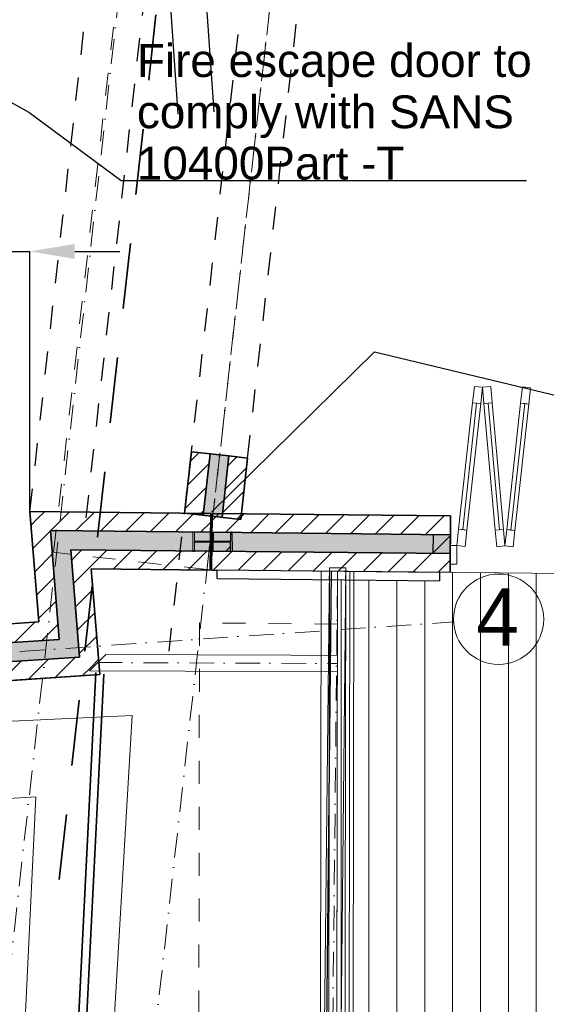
# Model space of a CAD drawing. Header units: millimetres. Extents: x -115474967 to 444143, y -74377 to 241828222.
# Tile 497 of 590: x 295430 to 298640, y 233716 to 239714. Entities that reach past the tile are written whole.
import ezdxf

# ---------------------------------------------------------------- set-up
doc = ezdxf.new("R2010")
doc.units = ezdxf.units.MM
doc.header["$MEASUREMENT"] = 0
doc.set_wipeout_variables(frame=1)
for name, pattern in [('Dashed', [280, 140, -140]), ('Dot & Dashed', [280, 150, -60, 0, -70]), ('Hidden Line', [140, 100, -40]), ('Long Dashed', [700, 400, -300]), ('Wipeout_Contour', [1000, 0, -1000])]:
    doc.linetypes.add(name, pattern=pattern)
for name, color, linetype, lineweight in [('0_Pen_No__3', 7, 'Continuous', 15), ('0_Pen_No__6', 7, 'Continuous', 5), ('A_BEAMS_Pen_No__2', 7, 'Continuous', 20), ('A_BEAMS_Pen_No__6', 7, 'Continuous', 5), ('A_BEAMS_Pen_No__69', 255, 'Continuous', 20), ('A_BEAMS_Pen_No__90', 255, 'Continuous', 20), ('A_COLUMNS_Pen_No__3', 7, 'Continuous', 15), ('A_FLOORS STRUCTURE_Pen_No__128', 9, 'Continuous', 0), ('A_FLOORS STRUCTURE_Pen_No__3', 7, 'Continuous', 15), ('A_WALL LOAD_Pen_No__1', 7, 'Continuous', 30), ('A_WALL LOAD_Pen_No__2', 1, 'Continuous', 25), ('A_WALL LOAD_Pen_No__3', 7, 'Continuous', 15), ('A_WALL LOAD_Pen_No__6', 7, 'Continuous', 5), ('BUILDING_Pen_No__2', 7, 'Continuous', 20), ('C-GRID _Pen_No__5', 7, 'Continuous', 5), ('C_TEXT GA_Pen_No__6', 7, 'Continuous', 5), ('PALLISADE FENCE_Pen_No__1', 7, 'Continuous', 30), ('SEWER LINE_Pen_No__1', 7, 'Continuous', 30), ('TOPO_Pen_No__128', 9, 'Continuous', 0)]:
    doc.layers.add(name, color=color, linetype=linetype, lineweight=lineweight)
for name, color, linetype, lineweight, true_color in [('0_Pen_No__7', 7, 'Continuous', 5, 0x3f3f3f), ('A_COLUMNS_Pen_No__7', 7, 'Continuous', 5, 0x3f3f3f), ('A_WALL LOAD_Pen_No__7', 7, 'Continuous', 5, 0x3f3f3f), ('ROAD_Pen_No__7', 7, 'Continuous', 5, 0x3f3f3f)]:
    doc.layers.add(name, color=color, linetype=linetype, lineweight=lineweight, true_color=true_color)
for name, color, linetype in [('A_BEAMS', 7, 'Continuous'), ('A_COLUMNS', 7, 'Continuous'), ('A_FLOORS STRUCTURE', 7, 'Continuous'), ('A_WALL LOAD', 7, 'Continuous'), ('C_DIMS - GA', 7, 'Continuous')]:
    doc.layers.add(name, color=color, linetype=linetype)
doc.styles.add('GENERATED_STYLE_1', font='GOTHIC.TTF')
doc.styles.add('GENERATED_STYLE_2', font='arial.ttf')
doc.dimstyles.new('GENERATED_STYLE__3', dxfattribs={"dimtxt": 200, "dimasz": 95, "dimexe": 0.18, "dimexo": 2517.243423, "dimgap": 0.09, "dimtad": 1, "dimdec": 0, "dimzin": 0, "dimdsep": 46, "dimtxsty": 'GENERATED_STYLE_1', "dimblk": 'ARROWHEAD_2', "dimblk1": 'ARROWHEAD_2', "dimblk2": 'ARROWHEAD_2', "dimcen": 0.09, "dimclrd": 7, "dimclre": 7, "dimclrt": 7, "dimadec": 0, "dimazin": 0, "dimtfac": 1, "dimtdec": 4, "dimtmove": 0, "dimatfit": 3, "dimfxl": 1, "dimtolj": 1, "dimtzin": 0, "dimarcsym": 0})
doc.dimstyles.new('GENERATED_STYLE__5', dxfattribs={"dimtxt": 0.18, "dimasz": 273.6, "dimexe": 0.18, "dimexo": 0.0625, "dimgap": 0.09, "dimtad": 0, "dimtih": 1, "dimtoh": 1, "dimdec": 4, "dimzin": 0, "dimdsep": 46, "dimcen": 0.09, "dimadec": 0, "dimazin": 0, "dimtfac": 1, "dimtdec": 4, "dimtmove": 0, "dimatfit": 3, "dimldrblk": 'ARROWHEAD_5', "dimfxl": 1, "dimtolj": 1, "dimtzin": 0, "dimarcsym": 0})
doc.dimstyles.new('GENERATED_STYLE__7', dxfattribs={"dimtxt": 200, "dimasz": 95, "dimexe": 0.18, "dimexo": 90000, "dimgap": 0.09, "dimtad": 1, "dimtih": 1, "dimtoh": 1, "dimdec": 0, "dimzin": 0, "dimdsep": 46, "dimtxsty": 'GENERATED_STYLE_1', "dimblk": 'ARROWHEAD_2', "dimblk1": 'ARROWHEAD_2', "dimblk2": 'ARROWHEAD_2', "dimcen": 0.09, "dimclrd": 7, "dimclre": 7, "dimclrt": 7, "dimadec": 0, "dimazin": 0, "dimtfac": 1, "dimtdec": 4, "dimtmove": 2, "dimatfit": 3, "dimfxl": 1, "dimtolj": 1, "dimtzin": 0, "dimarcsym": 0})
pattern_1 = [(45, (426418.63, 157469.93), (-76.89786, 76.89786), [])]
pattern_2 = [(45, (426418.63, 157469.93), (-63.63961, 63.63961), [])]
pattern_3 = [(45, (426418.63, 157469.93), (-127.27922, 127.27922), [])]

# ---------------------------------------------------------------- blocks, each defined once
blk = doc.blocks.new('IPE Beam 20[4]', base_point=(-45742.6, 62479.7))
at = {"layer": 'A_BEAMS_Pen_No__69', "color": 255, "linetype": 'Dot & Dashed', "lineweight": 20}
blk.add_line((-45742.6, 62479.7), (-36475.4, 62442.9), dxfattribs=at)
at = {"layer": 'A_BEAMS_Pen_No__90', "color": 255, "linetype": 'Continuous', "lineweight": 20}
for p, q in [((-45692.4, 62529.5), (-45742.6, 62479.7)), ((-41108.8, 62511.3), (-45692.4, 62529.5)), ((-45742.6, 62479.7), (-45792.8, 62429.9)), ((-45792.8, 62429.9), (-41109.2, 62411.3))]:
    blk.add_line(p, q, dxfattribs=at)
blk = doc.blocks.new('IPE Beam 20[9]', base_point=(-45742.8, 62479.7))
at = {"layer": 'A_BEAMS_Pen_No__69', "color": 255, "linetype": 'Dot & Dashed', "lineweight": 20}
blk.add_line((-45742.8, 62479.7), (-45684.4, 68049.7), dxfattribs=at)
at = {"layer": 'A_BEAMS_Pen_No__90', "color": 255, "linetype": 'Continuous', "lineweight": 20}
for p, q in [((-45763.6, 65265.2), (-45734.4, 68050.1)), ((-45734.4, 68050.1), (-45684.4, 68049.7)), ((-45684.4, 68049.7), (-45634.4, 68049.3)), ((-45634.4, 68049.3), (-45663.6, 65264.2)), ((-45793.4, 62430.1), (-45763.6, 65265.2)), ((-45663.6, 65264.2), (-45692.3, 62529.2)), ((-45692.3, 62529.2), (-45742.8, 62479.7)), ((-45742.8, 62479.7), (-45793.4, 62430.1))]:
    blk.add_line(p, q, dxfattribs=at)
blk = doc.blocks.new('IPE Beam 20[14]', base_point=(-129109.4, 73334.9))
at = {"layer": 'A_BEAMS_Pen_No__6', "color": 7, "linetype": 'Continuous', "lineweight": 5}
for p, q in [((-129155.2, 76109.5), (-129150.9, 78883.9)), ((-129150.9, 78883.9), (-129100.9, 78883.9)), ((-129109.4, 73334.9), (-129100.9, 78883.9)), ((-129100.9, 78883.9), (-129050.9, 78884)), ((-129050.9, 78884), (-129055.2, 76109.3)), ((-129159.5, 73284.7), (-129155.2, 76109.5)), ((-129055.2, 76109.3), (-129059.4, 73384.8)), ((-129059.4, 73384.8), (-129109.4, 73334.9)), ((-129109.4, 73334.9), (-129159.5, 73284.7))]:
    blk.add_line(p, q, dxfattribs=at)
blk = doc.blocks.new('ARROWHEAD_2')
at = {"color": 0, "linetype": 'Continuous', "lineweight": 0}
for p, q in [((-0.378, -0.655), (0.378, 0.655)), ((0, 0), (-1, 0))]:
    blk.add_line(p, q, dxfattribs=at)
blk = doc.blocks.new('*D920')
at = {"layer": 'C_DIMS - GA', "color": 7, "linetype": 'Continuous', "lineweight": -2, "transparency": 16777216}
for p, q in [((296396, 239137.5), (296343.2, 239892.4)), ((296467.9, 239901.3), (296438, 239899.2)), ((296615.5, 239152.8), (296562.7, 239907.8))]:
    blk.add_line(p, q, dxfattribs=at)
at = {"layer": 'Defpoints', "color": 0, "linetype": 'Continuous', "transparency": 16777216}
for p in [(296220.3, 241648.6), (296439.8, 241663.9), (296343.2, 239892.6)]:
    blk.add_point(p, dxfattribs=at)
at = {"layer": 'C_DIMS - GA', "color": 7, "linetype": 'Continuous', "lineweight": -2, "transparency": 16777216, "xscale": 95, "yscale": 95, "zscale": 95}
for p, rotation in [((296562.7, 239907.9), 4.003000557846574), ((296343.2, 239892.6), 184.0030005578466)]:
    blk.add_blockref('ARROWHEAD_2', p, dxfattribs=dict(at, rotation=rotation))
at = {"layer": 'C_DIMS - GA', "color": 7, "linetype": 'Continuous', "lineweight": 5, "transparency": 16777216, "insert": (296452.9, 239900.3), "char_height": 200, "attachment_point": 5, "rotation": 4.003, "style": 'GENERATED_STYLE_1'}
blk.add_mtext('\\A1;220', dxfattribs=at)
blk = doc.blocks.new('Rail Wired 02 20[51]', base_point=(-128985.3, 73458.7))
at = {"layer": '0_Pen_No__6', "color": 7, "linetype": 'Continuous', "lineweight": 5}
blk.add_line((-128985.3, 73458.7), (-128976.9, 78882.7), dxfattribs=at)
at = {"layer": '0_Pen_No__6', "color": 7, "linetype": 'Continuous', "lineweight": 5, "flags": 128}
blk.add_lwpolyline([(-128960.2, 73482.7), (-129010.3, 73434.7), (-129001.9, 78882.6), (-128951.9, 78882.7)], close=True, dxfattribs=at)
blk = doc.blocks.new('IPE Column 20[99]', base_point=(344304.9, 84925.6))
at = {"layer": 'A_COLUMNS_Pen_No__7', "linetype": 'Continuous', "lineweight": 5, "true_color": 0x9f07ff}
h = blk.add_hatch(dxfattribs=at)
h.set_pattern_fill('STEEL', color=190, style=0, pattern_type=2)
h.set_pattern_definition([(45, (0, 0), (-159.09903, 159.09903), []), (45, (-53.03, 53.03), (-159.09903, 159.09903), [])])
h.paths.add_polyline_path([(344425.1, 84865.9), (344424.8, 84985.9), (344415, 84985.9), (344415.1, 84929), (344194.7, 84928.4), (344194.6, 84985.3), (344184.8, 84985.2), (344185.1, 84865.2), (344194.9, 84865.3), (344194.8, 84922.2), (344415.2, 84922.8), (344415.3, 84865.9)])
at = {"layer": 'A_COLUMNS_Pen_No__3', "color": 30, "linetype": 'Continuous', "lineweight": 15}
for p, q in [((344194.6, 84985.3), (344184.8, 84985.2)), ((344184.8, 84985.2), (344185.1, 84865.2)), ((344194.7, 84928.4), (344194.6, 84985.3)), ((344415.1, 84929), (344194.7, 84928.4)), ((344424.8, 84985.9), (344415, 84985.9)), ((344415, 84985.9), (344415.1, 84929)), ((344425.1, 84865.9), (344424.8, 84985.9)), ((344194.8, 84922.2), (344415.2, 84922.8)), ((344194.9, 84865.3), (344194.8, 84922.2)), ((344415.2, 84922.8), (344415.3, 84865.9)), ((344185.1, 84865.2), (344194.9, 84865.3)), ((344415.3, 84865.9), (344425.1, 84865.9))]:
    blk.add_line(p, q, dxfattribs=at)
blk = doc.blocks.new('*D936')
at = {"layer": 'C_DIMS - GA', "color": 0, "linetype": 'Continuous', "lineweight": -2, "transparency": 16777216}
for p, q in [((294868.6, 238302), (294595, 238302)), ((295142.2, 237568.1), (295142.2, 238302.2)), ((295142.2, 238302), (295492.2, 238302)), ((295492.2, 236717.6), (295492.2, 238302.2)), ((295765.8, 238302), (296039.4, 238302))]:
    blk.add_line(p, q, dxfattribs=at)
at = {"layer": 'C_DIMS - GA', "color": 0, "linetype": 'Continuous', "transparency": 16777216}
for points in [[(294868.6, 238347.6), (294868.6, 238256.4), (295142.2, 238302)], [(295765.8, 238347.6), (295765.8, 238256.4), (295492.2, 238302)]]:
    blk.add_solid(points, dxfattribs=at)
at = {"layer": 'Defpoints', "color": 0, "linetype": 'Continuous', "transparency": 16777216}
for p in [(295492.2, 238302), (295142.2, 237568.1), (295492.2, 236717.5)]:
    blk.add_point(p, dxfattribs=at)
blk = doc.blocks.new('ARROWHEAD_5')
at = {"linetype": 'Continuous', "lineweight": 0}
blk.add_hatch(color=0, dxfattribs=at).paths.add_polyline_path([(-1, 0.2679), (0, 0), (-1, -0.2679)])
at = {"color": 0, "linetype": 'Continuous', "lineweight": 0}
blk.add_line((0, 0), (-1, 0), dxfattribs=at)

msp = doc.modelspace()

# ---------------------------------------------------------------- hatches: boundary and pattern name
at = {"layer": '0_Pen_No__7', "linetype": 'Continuous', "lineweight": 5, "true_color": 0x000000}
h = msp.add_hatch(dxfattribs=at)
h.set_pattern_fill('ANSI31', color=18, scale=870, style=0)
h.set_pattern_definition(pattern_1)
h.paths.add_polyline_path([(295670.05584, 235938.28496), (295616.8902, 236601.25353), (295492.19626, 236717.53198), (295546.11014, 236045.23295)])
h = msp.add_hatch(dxfattribs=at)
h.set_pattern_fill('ANSI31', color=18, scale=870, style=0)
h.set_pattern_definition(pattern_1)
h.paths.add_polyline_path([(295616.8902, 236601.25353), (296593.41164, 236591.28837), (296594.58513, 236706.28238), (295492.19626, 236717.53198)])
h = msp.add_hatch(dxfattribs=at)
h.set_pattern_fill('ANSI31', color=18, scale=870, style=0)
h.set_pattern_definition(pattern_1)
h.paths.add_polyline_path([(296603.24783, 236706.19403), (296602.07221, 236591.19994), (298055.08508, 236576.34538), (298056.2607, 236691.33936)])
h = msp.add_hatch(dxfattribs=at)
h.set_pattern_fill('ANSI31', color=18, scale=870, style=0)
h.set_pattern_definition(pattern_1)
h.paths.add_polyline_path([(295917.94724, 235724.38899), (295866.27808, 236368.69661), (295741.58414, 236484.97507), (295794.00154, 235831.33697)])
h = msp.add_hatch(dxfattribs=at)
h.set_pattern_fill('ANSI31', color=18, scale=870, style=0)
h.set_pattern_definition(pattern_1)
h.paths.add_polyline_path([(295866.27808, 236368.69661), (296591.06467, 236361.30034), (296592.23815, 236476.29436), (295741.58414, 236484.97507)])
h = msp.add_hatch(dxfattribs=at)
h.set_pattern_fill('ANSI31', color=18, scale=870, style=0)
h.set_pattern_definition(pattern_1)
h.paths.add_polyline_path([(296600.89659, 236476.20601), (296599.72097, 236361.21203), (298052.73384, 236346.35736), (298053.90946, 236461.35145)])
h = msp.add_hatch(dxfattribs=at)
h.set_pattern_fill('ANSI31', color=18, scale=870, style=0)
h.set_pattern_definition(pattern_1)
h.paths.add_polyline_path([(295170.21966, 235904.77238), (295670.05584, 235938.28496), (295546.11014, 236045.23295), (295162.52651, 236019.51477)])
h = msp.add_hatch(dxfattribs=at)
h.set_pattern_fill('ANSI31', color=18, scale=870, style=0)
h.set_pattern_definition(pattern_1)
h.paths.add_polyline_path([(295185.60595, 235675.2876), (295917.94724, 235724.38899), (295794.00154, 235831.33697), (295177.9128, 235790.02999)])
at = {"layer": 'A_WALL LOAD_Pen_No__6', "linetype": 'Continuous', "lineweight": 5}
h = msp.add_hatch(dxfattribs=at)
h.set_pattern_fill('_WALL_EXTERNAL', style=0, pattern_type=2)
h.set_pattern_definition(pattern_3)
h.paths.add_polyline_path([(296609.07778, 236476.12365), (296610.25484, 236591.11629), (296714.25277, 236590.05177), (296713.0757, 236475.05913)])
h = msp.add_hatch(dxfattribs=at)
h.set_pattern_fill('_WALL_EXTERNAL', style=0, pattern_type=2)
h.set_pattern_definition(pattern_3)
h.paths.add_polyline_path([(297949.90927, 236462.41594), (297951.08633, 236577.40858), (298055.08426, 236576.34406), (298053.90719, 236461.35141)])
at = {"layer": 'A_WALL LOAD_Pen_No__7', "linetype": 'Continuous', "lineweight": 5, "true_color": 0x9f07ff}
h = msp.add_hatch(dxfattribs=at)
h.set_pattern_fill('HATCH__BRICK', color=190, style=0, pattern_type=2)
h.set_pattern_definition(pattern_2)
h.paths.add_polyline_path([(296434.55702, 236708.38581), (296548.84179, 236695.58015), (296590.70249, 237069.16766), (296476.41771, 237081.97332)])
for points in [[(296590.7026, 237069.16764), (296548.84184, 236695.58013), (296663.12661, 236682.77446), (296704.98737, 237056.36188)], [(295794.00154, 235831.33697), (295741.58414, 236484.97507), (295616.8902, 236601.25353), (295670.05584, 235938.28496)], [(295741.58414, 236484.97507), (296592.23815, 236476.29436), (296593.41164, 236591.28837), (295616.8902, 236601.25353)], [(296602.07221, 236591.19994), (296600.89659, 236476.20597), (298053.90946, 236461.3514), (298055.08508, 236576.34538)], [(295177.9128, 235790.02999), (295794.00154, 235831.33697), (295670.05584, 235938.28496), (295170.21966, 235904.77238)]]:
    msp.add_hatch(color=190, dxfattribs=at).paths.add_polyline_path(points)
h = msp.add_hatch(dxfattribs=at)
h.set_pattern_fill('HATCH__BRICK', color=190, style=0, pattern_type=2)
h.set_pattern_definition(pattern_2)
h.paths.add_polyline_path([(296663.12662, 236682.77443), (296777.41138, 236669.96877), (296819.27212, 237043.5562), (296704.98736, 237056.36186)])

# ---------------------------------------------------------------- linework, layer by layer
at = {"layer": '0_Pen_No__3', "color": 30, "linetype": 'Dashed', "lineweight": 15}
msp.add_lwpolyline([(296516.67047, 230013.05278), (307280.2796, 229997.36643), (307283.957, 232520.66535), (313668.09037, 232508.05873), (313695.53511, 233205.55285), (313798.86848, 235831.71808), (314624.08515, 235799.248), (314621.27982, 236256.07081), (306447.2443, 236203.57483), (306439.76485, 230841.48006), (297359.26231, 230854.7132), (297366.80707, 236031.74612), (296525.4529, 236039.36832)], close=True, dxfattribs=at)
at = {"layer": 'A_BEAMS_Pen_No__2', "color": 1, "linetype": 'Dashed', "lineweight": 25}
for p, q in [((295492.19626, 236717.53198), (296657.62099, 247118.40329)), ((295835.05065, 236679.11492), (297007.32637, 247141.12813)), ((296819.27213, 237043.55621), (297911.87531, 246794.52921))]:
    msp.add_line(p, q, dxfattribs=at)
at = {"layer": 'A_WALL LOAD_Pen_No__1', "color": 214, "linetype": 'Continuous', "lineweight": 35}
for p, q in [((296476.41774, 237081.97328), (296590.70254, 237069.16759)), ((296476.41774, 237081.97328), (296590.70254, 237069.16759)), ((296590.70261, 237069.16766), (296548.84182, 236695.58015)), ((296590.70254, 237069.16759), (296704.98733, 237056.3619)), ((296590.70254, 237069.16759), (296704.98733, 237056.3619)), ((296704.98737, 237056.36188), (296663.12661, 236682.77446)), ((296704.98733, 237056.3619), (296819.27213, 237043.55621)), ((296704.98733, 237056.3619), (296819.27213, 237043.55621)), ((298055.08507, 236576.34538), (298056.26069, 236691.33937)), ((298055.08507, 236576.34538), (298056.26069, 236691.33937)), ((295670.05584, 235938.28496), (295616.8902, 236601.25353)), ((295616.8902, 236601.25353), (296593.41164, 236591.28837)), ((296602.07221, 236591.19995), (298055.08502, 236576.34537)), ((298054.42059, 236511.34878), (298055.08507, 236576.34538)), ((298054.42059, 236511.34878), (298055.08507, 236576.34538)), ((298053.90945, 236461.35139), (298054.42059, 236511.34878)), ((298053.90945, 236461.35139), (298054.42059, 236511.34878)), ((298053.90945, 236461.35139), (298054.42059, 236511.34878)), ((295794.00154, 235831.33697), (295741.58414, 236484.97507)), ((295741.58414, 236484.97507), (296592.23815, 236476.29436)), ((296600.89659, 236476.20602), (298053.90951, 236461.35145)), ((298053.24497, 236396.35479), (298053.90945, 236461.35139)), ((298053.24497, 236396.35479), (298053.90945, 236461.35139)), ((298053.24497, 236396.35479), (298053.90945, 236461.35139)), ((298052.73383, 236346.3574), (298053.24497, 236396.35479)), ((295170.21966, 235904.77238), (295670.05584, 235938.28496)), ((295177.9128, 235790.02999), (295794.00154, 235831.33697))]:
    msp.add_line(p, q, dxfattribs=at)
for points in [[(296476.41774, 237081.97327), (296434.55702, 236708.38584)], [(296777.4114, 236669.96877), (296819.27213, 237043.55621)], [(295492.19626, 236717.53198), (295546.11014, 236045.23295)], [(296594.58513, 236706.28238), (295492.19626, 236717.53198)], [(296434.55702, 236708.38584), (296777.4114, 236669.96877)], [(296591.06467, 236361.30034), (296594.58513, 236706.28238)], [(296603.24783, 236706.19398), (296599.72097, 236361.21201)], [(298056.26064, 236691.33937), (296603.24783, 236706.19398)], [(295917.94724, 235724.38899), (295866.27808, 236368.69661)], [(295866.27808, 236368.69661), (296591.06467, 236361.30034)], [(296599.72097, 236361.21201), (298052.73378, 236346.3574)], [(296633.92996, 236360.11199), (296633.42026, 236310.11459)], [(295546.11014, 236045.23295), (295162.48434, 236019.51194)], [(284740.07476, 234974.94471), (295917.94724, 235724.38899)]]:
    msp.add_lwpolyline(points, dxfattribs=at)
at = {"layer": 'A_WALL LOAD_Pen_No__2', "color": 1, "linetype": 'Continuous', "lineweight": 25, "flags": 128}
for points in [[(296609.07778, 236476.12365), (296610.25484, 236591.11629), (296714.25277, 236590.05177), (296713.0757, 236475.05913)], [(297949.90927, 236462.41594), (297951.08633, 236577.40858), (298055.08426, 236576.34406), (298053.90719, 236461.35141)]]:
    msp.add_lwpolyline(points, close=True, dxfattribs=at)
at = {"layer": 'A_WALL LOAD_Pen_No__3', "color": 30, "linetype": 'Hidden Line', "lineweight": 15}
msp.add_lwpolyline([(296633.92996, 236360.11199), (296633.42026, 236310.11459)], dxfattribs=at)
msp.add_lwpolyline([(296633.92996, 236360.11199), (296633.42026, 236310.11459)], dxfattribs=at)
msp.add_lwpolyline([(296633.92996, 236360.11199), (296633.42026, 236310.11459)], dxfattribs=at)
msp.add_lwpolyline([(296633.92996, 236360.11199), (296633.42026, 236310.11459)], dxfattribs=at)
at = {"layer": 'A_WALL LOAD_Pen_No__6', "color": 7, "linetype": 'Continuous', "lineweight": 5}
for p, q in [((298201.03202, 237480.09339), (298190.0973, 237380.69303)), ((298250.7322, 237474.62603), (298201.03202, 237480.09339)), ((298239.79748, 237375.22567), (298250.7322, 237474.62603)), ((298300.53377, 237479.07616), (298250.7322, 237474.62603)), ((298250.7322, 237474.62603), (298259.63245, 237375.02289)), ((298309.43402, 237379.47301), (298300.53377, 237479.07616)), ((298493.92468, 237477.09906), (298482.98996, 237377.6987)), ((298543.62486, 237471.6317), (298493.92468, 237477.09906)), ((298532.69014, 237372.23134), (298543.62486, 237471.6317)), ((298214.94739, 237377.95935), (298130.20331, 236607.60655)), ((298190.0973, 237380.69303), (298239.79748, 237375.22567)), ((298259.63245, 237375.02289), (298309.43402, 237379.47301)), ((298353.51013, 236605.32361), (298284.53323, 237377.24795)), ((298507.84005, 237374.96502), (298423.09597, 236604.61221)), ((298482.98996, 237377.6987), (298532.69014, 237372.23134)), ((298105.35322, 236610.34023), (298094.4185, 236510.93987)), ((298155.0534, 236604.87287), (298105.35322, 236610.34023)), ((298144.11868, 236505.47251), (298155.0534, 236604.87287)), ((298378.41091, 236607.54867), (298328.60934, 236603.09855)), ((298328.60934, 236603.09855), (298337.50959, 236503.49541)), ((298387.31116, 236507.94553), (298378.41091, 236607.54867)), ((298398.24588, 236607.34589), (298387.31116, 236507.94553)), ((298447.94606, 236601.87853), (298398.24588, 236607.34589)), ((298437.01134, 236502.47817), (298447.94606, 236601.87853)), ((298054.42059, 236511.34878), (298053.24497, 236396.35479)), ((298094.4185, 236510.93987), (298054.42059, 236511.34878)), ((298093.24288, 236395.94588), (298094.4185, 236510.93987)), ((298094.4185, 236510.93987), (298144.11868, 236505.47251)), ((298337.50959, 236503.49541), (298387.31116, 236507.94553)), ((298387.31116, 236507.94553), (298437.01134, 236502.47817)), ((298053.24497, 236396.35479), (298093.24288, 236395.94588))]:
    msp.add_line(p, q, dxfattribs=at)
for points in [[(298190.0973, 237380.69303), (298105.35322, 236610.34023), (298130.20331, 236607.60655), (298214.94739, 237377.95935)], [(298214.94739, 237377.95935), (298130.20331, 236607.60655), (298155.0534, 236604.87287), (298239.79748, 237375.22567)], [(298353.51013, 236605.32361), (298284.53323, 237377.24795), (298259.63245, 237375.02289), (298328.60934, 236603.09855)], [(298378.41091, 236607.54867), (298309.43402, 237379.47301), (298284.53323, 237377.24795), (298353.51013, 236605.32361)], [(298482.98996, 237377.6987), (298398.24588, 236607.34589), (298423.09597, 236604.61221), (298507.84005, 237374.96502)], [(298507.84005, 237374.96502), (298423.09597, 236604.61221), (298447.94606, 236601.87853), (298532.69014, 237372.23134)]]:
    msp.add_lwpolyline(points, close=True, dxfattribs=at)
at = {"layer": 'BUILDING_Pen_No__2', "color": 1, "linetype": 'Continuous', "lineweight": 25}
msp.add_line((287978.55697, 235189.15436), (295917.94723, 235724.38897), dxfattribs=at)
at = {"layer": 'PALLISADE FENCE_Pen_No__1', "color": 214, "linetype": 'Continuous', "lineweight": 35}
for p, q in [((295618.50037, 230191.44236), (295893.74417, 235737.36586)), ((295667.20083, 230180.11697), (295942.44464, 235726.04047))]:
    msp.add_line(p, q, dxfattribs=at)
at = {"layer": 'ROAD_Pen_No__7', "color": 190, "linetype": 'Continuous', "lineweight": 5, "true_color": 0x9f07ff}
for p, q in [((291021.01943, 235232.99717), (296114.52458, 235474.64336)), ((295529.09936, 234979.25324), (286387.20046, 234467.08479))]:
    msp.add_line(p, q, dxfattribs=at)
at = {"layer": 'TOPO_Pen_No__128', "color": 9, "linetype": 'Continuous', "lineweight": 0}
for p, q in [((294332.78138, 204880.96894), (296114.52458, 235474.64336)), ((295296.09137, 230188.93532), (295529.09936, 234979.25324))]:
    msp.add_line(p, q, dxfattribs=at)

# ---------------------------------------------------------------- block references
at = {"layer": 'A_BEAMS', "color": 5, "linetype": 'Continuous', "lineweight": 5}
msp.add_blockref('IPE Beam 20[4]', (295905.13971, 235797.61804), dxfattribs=at)
at = {"layer": 'A_COLUMNS', "color": 5, "linetype": 'Continuous', "lineweight": 5}
msp.add_blockref('IPE Column 20[99]', (296605.69482, 236533.65386), dxfattribs=at)

# ---------------------------------------------------------------- texts
at = {"layer": 'C_TEXT GA_Pen_No__6', "color": 7, "linetype": 'Continuous', "lineweight": 5, "insert": (296144.30622, 239150.94863), "char_height": 200, "width": 2520.0099187, "attachment_point": 4, "line_spacing_factor": 0.936803, "style": 'GENERATED_STYLE_2'}
msp.add_mtext('\\A1;{\\pql;\\fArial|b0|i0|c0|p34;Fire escape door to comply with SANS 10400Part -T}', dxfattribs=at)

# ---------------------------------------------------------------- dimensions: what is measured, and where the dimension line sits
at = {"layer": 'C_DIMS - GA', "color": 7, "linetype": 'Continuous', "lineweight": 5}
dim = msp.add_linear_dim(base=(296343.18693, 239892.58598), p1=(296439.76783, 241663.92232), p2=(296220.30454, 241648.5644), angle=184.003000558, dimstyle='GENERATED_STYLE__3', dxfattribs=at)
dim.commit()
dim.dimension.update_dxf_attribs({"geometry": '*D920', "text_midpoint": (296452.91857, 239900.26493), "dimtype": 160, "text_rotation": 4.003000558})
dim = msp.add_linear_dim(base=(295492.19626, 238301.99767), p1=(295142.23988, 237568.06179), p2=(295492.19626, 236717.53198), dimstyle='GENERATED_STYLE__5', dxfattribs=at)
dim.commit()
dim.dimension.update_dxf_attribs({"geometry": '*D936', "text_midpoint": (295317.21807, 238301.99767), "dimtype": 160})

# ---------------------------------------------------------------- leaders
at = {"layer": 'C_TEXT GA_Pen_No__6', "color": 7, "linetype": 'Continuous', "lineweight": 5, "annotation_type": 0, "has_hookline": 1, "hookline_direction": 0}
for points, text_width in [([(294756.48279, 239553.46112), (295485.36323, 239150.94863), (296049.21622, 238734.87891), (296144.21622, 238734.87891)], 2373.9427), ([(296599.01296, 236713.23147), (297593.05614, 237689.9035), (298787.71066, 237403.73125)], 1961.93724)]:
    msp.add_leader(points, dimstyle='GENERATED_STYLE__7', dxfattribs=dict(at, text_width=text_width))

# ---------------------------------------------------------------- next in the draw order: wipeouts: each hides what was drawn before it
at = {"color": 254, "linetype": 'Wipeout_Contour', "lineweight": 0, "ltscale": 583881.130879}
msp.add_wipeout([(306447.33421, 236260.70532), (297367.72049, 236353.36051), (297359.26239, 230854.71333), (306439.76481, 230841.47998)], dxfattribs=at).dxf.layer = 'A_FLOORS STRUCTURE'

# ---------------------------------------------------------------- next in the draw order: hatches: boundary and pattern name
at = {"layer": 'A_FLOORS STRUCTURE_Pen_No__128', "linetype": 'Continuous', "lineweight": 0}
h = msp.add_hatch(dxfattribs=at)
h.set_pattern_fill('PATTERN__DECK_II', color=9, style=0, pattern_type=2)
h.set_pattern_definition([(90, (426418.63, 157469.93), (-170, 0), [])])
h.paths.add_polyline_path([(306447.33421, 236260.70532), (297367.72049, 236353.36051), (297359.26239, 230854.71333), (306439.76481, 230841.47998)])
at = {"layer": 'A_WALL LOAD_Pen_No__7', "linetype": 'Continuous', "lineweight": 5, "true_color": 0x9f07ff}
h = msp.add_hatch(dxfattribs=at)
h.set_pattern_fill('HATCH__BRICK', color=190, style=0, pattern_type=2)
h.set_pattern_definition(pattern_2)
h.paths.add_polyline_path([(296633.42026, 236310.11459), (297987.57882, 236296.30954), (297988.08852, 236346.30694), (296633.92996, 236360.11199)])

# ---------------------------------------------------------------- next in the draw order: linework, layer by layer
at = {"layer": 'A_FLOORS STRUCTURE_Pen_No__3', "color": 30, "linetype": 'Continuous', "lineweight": 15}
msp.add_lwpolyline([(306447.33421, 236260.70532), (297367.72049, 236353.36051), (297359.26239, 230854.71333), (306439.76481, 230841.47998)], close=True, dxfattribs=at)
at = {"layer": 'A_WALL LOAD_Pen_No__1', "color": 214, "linetype": 'Continuous', "lineweight": 35}
msp.add_line((298052.73383, 236346.3574), (298053.24497, 236396.35479), dxfattribs=at)
for points in [[(296633.42026, 236310.11459), (297987.57882, 236296.30954)], [(297988.08852, 236346.30694), (296633.92996, 236360.11199)], [(297987.57882, 236296.30954), (297988.08852, 236346.30694)]]:
    msp.add_lwpolyline(points, dxfattribs=at)
at = {"layer": 'A_WALL LOAD_Pen_No__3', "color": 30, "linetype": 'Hidden Line', "lineweight": 15}
for points in [[(296633.42026, 236310.11459), (297987.57882, 236296.30954)], [(296633.42026, 236310.11459), (297987.57882, 236296.30954)], [(296633.42026, 236310.11459), (297987.57882, 236296.30954)], [(296633.42026, 236310.11459), (297987.57882, 236296.30954)], [(297988.08852, 236346.30694), (296633.92996, 236360.11199)], [(297988.08852, 236346.30694), (296633.92996, 236360.11199)], [(297988.08852, 236346.30694), (296633.92996, 236360.11199)], [(297988.08852, 236346.30694), (296633.92996, 236360.11199)], [(297987.57882, 236296.30954), (297988.08852, 236346.30694)], [(297987.57882, 236296.30954), (297988.08852, 236346.30694)], [(297987.57882, 236296.30954), (297988.08852, 236346.30694)], [(297987.57882, 236296.30954), (297988.08852, 236346.30694)]]:
    msp.add_lwpolyline(points, dxfattribs=at)
at = {"layer": 'C-GRID _Pen_No__5', "color": 4, "linetype": 'Dot & Dashed', "lineweight": 5}
for p, q in [((281179.41469, 234894.67835), (298072.05434, 236044.78233)), ((298072.05434, 236044.78233), (298074.23252, 236042.88184)), ((298074.23252, 236042.88184), (298074.23052, 236042.88171))]:
    msp.add_line(p, q, dxfattribs=at)
at = {"layer": 'C-GRID _Pen_No__5', "color": 4, "linetype": 'Continuous', "lineweight": 5}
msp.add_circle((298348.59537, 236061.56133), 275, dxfattribs=at)

# ---------------------------------------------------------------- next in the draw order: texts
at = {"layer": 'C-GRID _Pen_No__5', "color": 4, "linetype": 'Continuous', "lineweight": 5, "insert": (298211.88937, 236250.47897), "char_height": 350, "attachment_point": 1, "style": 'GENERATED_STYLE_1'}
msp.add_mtext('\\A1;{\\pql;\\pt0;\\fCentury Gothic|b0|i0|c0|p34;4}', dxfattribs=at)

# ---------------------------------------------------------------- next in the draw order: wipeouts: each hides what was drawn before it
at = {"color": 254, "linetype": 'Wipeout_Contour', "lineweight": 0, "ltscale": 605145.863942}
msp.add_wipeout([(296633.42026, 236310.11459), (297987.57882, 236296.30954), (297988.08852, 236346.30694), (296633.92996, 236360.11199)], dxfattribs=at).dxf.layer = 'A_WALL LOAD'

# ---------------------------------------------------------------- next in the draw order: linework, layer by layer
at = {"layer": 'A_WALL LOAD_Pen_No__3', "color": 30, "linetype": 'Continuous', "lineweight": 15}
for points in [[(296633.92996, 236360.11199), (296633.42026, 236310.11459)], [(296633.42026, 236310.11459), (297987.57882, 236296.30954)], [(297988.08852, 236346.30694), (296633.92996, 236360.11199)], [(297987.57882, 236296.30954), (297988.08852, 236346.30694)]]:
    msp.add_lwpolyline(points, dxfattribs=at)

# ---------------------------------------------------------------- next in the draw order: wipeouts: each hides what was drawn before it
at = {"color": 254, "linetype": 'Wipeout_Contour', "lineweight": 0, "ltscale": 605145.863942}
msp.add_wipeout([(296633.42026, 236310.11459), (297987.57882, 236296.30954), (297988.08852, 236346.30694), (296633.92996, 236360.11199)], dxfattribs=at).dxf.layer = 'A_WALL LOAD'

# ---------------------------------------------------------------- next in the draw order: linework, layer by layer
at = {"layer": '0_Pen_No__6', "color": 7, "linetype": 'Dashed', "lineweight": 5}
msp.add_lwpolyline([(296570.91878, 236364.63662), (295636.61849, 236469.3256), (296810.84469, 246782.63254), (297573.82203, 246832.21295), (297741.6915, 246813.57455)], close=True, dxfattribs=at)
at = {"layer": 'A_BEAMS_Pen_No__2', "color": 1, "linetype": 'Dashed', "lineweight": 25}
msp.add_line((296340.35024, 235867.63438), (297127.51271, 242892.69165), dxfattribs=at)
at = {"layer": 'A_WALL LOAD_Pen_No__3', "color": 30, "linetype": 'Continuous', "lineweight": 15}
for points in [[(296633.92996, 236360.11199), (296633.42026, 236310.11459)], [(296633.42026, 236310.11459), (297987.57882, 236296.30954)], [(297988.08852, 236346.30694), (296633.92996, 236360.11199)], [(297987.57882, 236296.30954), (297988.08852, 236346.30694)]]:
    msp.add_lwpolyline(points, dxfattribs=at)
at = {"layer": 'BUILDING_Pen_No__2', "color": 1, "linetype": 'Continuous', "lineweight": 25}
msp.add_line((297272.53909, 230832.87196), (297330.39256, 236352.59216), dxfattribs=at)
at = {"layer": 'C-GRID _Pen_No__5', "color": 4, "linetype": 'Dot & Dashed', "lineweight": 5}
for p, q in [((297314.89387, 251285.74582), (295275.80822, 233087.79698)), ((298231.11096, 251181.42951), (296192.02531, 232983.48067))]:
    msp.add_line(p, q, dxfattribs=at)
at = {"layer": 'SEWER LINE_Pen_No__1', "color": 214, "linetype": 'Long Dashed', "lineweight": 35}
msp.add_line((295670.33433, 234475.18121), (297245.70787, 248534.65404), dxfattribs=at)

# ---------------------------------------------------------------- next in the draw order: block references
at = {"layer": '0_Pen_No__6', "color": 7, "linetype": 'Continuous', "lineweight": 5}
msp.add_blockref('Rail Wired 02 20[51]', (297433.37677, 230928.64444), dxfattribs=at)
at = {"layer": 'A_BEAMS_Pen_No__6', "color": 7, "linetype": 'Continuous', "lineweight": 5}
for name, p in [('IPE Beam 20[9]', (297309.1244, 230804.78635)), ('IPE Beam 20[14]', (297309.18554, 230804.79034))]:
    msp.add_blockref(name, p, dxfattribs=at)

doc.saveas('drawing.dxf')
